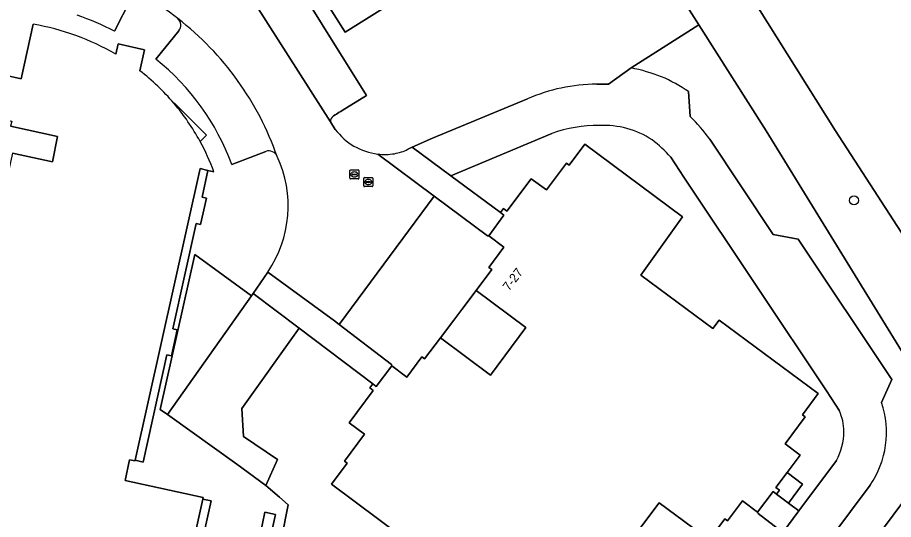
# Model space of a CAD drawing. Extents: x 159352 to 160617, y 385888 to 387323.
# Drawn here: x 159670.3 to 159767.7, y 386956.8 to 387012.6 of the extents above; entities that cross this region are included whole.
import ezdxf

# ---------------------------------------------------------------- set-up
doc = ezdxf.new("R2010")
doc.units = 0
for name, color, linetype in [('IMGEO_Boom', 7, 'Continuous'), ('IMGEO_Erf', 7, 'Continuous'), ('IMGEO_Groenvoorziening', 7, 'Continuous'), ('IMGEO_Pand', 7, 'Continuous'), ('IMGEO_Pand_nummerreeks', 7, 'Continuous'), ('IMGEO_Pand_overbouw', 7, 'Continuous'), ('IMGEO_Parkeervlak_open', 7, 'Continuous'), ('IMGEO_Rijbaan_lokaal_open', 7, 'Continuous'), ('IMGEO_Rioolput', 7, 'Continuous'), ('IMGEO_Voetpad_open', 7, 'Continuous')]:
    doc.layers.add(name, color=color, linetype=linetype)

msp = doc.modelspace()

# ---------------------------------------------------------------- linework, layer by layer
at = {"layer": 'IMGEO_Boom'}
msp.add_circle((159763.285, 386992.269), 0.489, dxfattribs=at)
at = {"layer": 'IMGEO_Erf'}
for points in [[(159734.666, 387005.197), (159735.993, 387005.193), (159738.495, 387007.015), (159746.025, 387011.795), (159709.69, 387069.028)], [(159685.321, 387033.263), (159685.91, 387033.584), (159689.36, 387035.582), (159709.076, 387003.952), (159706.356, 387002.261), (159706.2, 387002.164), (159706.042, 387002.066), (159705.882, 387001.967), (159705.719, 387001.866), (159705.585, 387001.784), (159705.387, 387001.657)], [(159713.678, 386997.948), (159714.166, 386998.169), (159716.393, 386999.181), (159726.96, 387003.558)], [(159705.057, 387001.019), (159705.601, 387000.162)]]:
    msp.add_lwpolyline(points, dxfattribs=at)
for points in [[(159699.375, 387022.644), (159696.935, 387026.528), (159694.495, 387030.411), (159692.055, 387034.295), (159692.953, 387034.859), (159691.49, 387037.184), (159690.618, 387036.622), (159682.851, 387048.989), (159695.3, 387056.801), (159703.913, 387043.026), (159699.706, 387040.369), (159700.277, 387039.459), (159702.713, 387035.574), (159705.149, 387031.689), (159707.586, 387027.803), (159710.023, 387023.917), (159712.46, 387020.031), (159714.893, 387016.151), (159706.695, 387010.993), (159704.255, 387014.877), (159701.815, 387018.76)], [(159721.26, 386982.239), (159719.679, 386980.132), (159718.789, 386978.946), (159717.301, 386976.963), (159722.861, 386972.824), (159726.786, 386978.138)], [(159747.165, 386954.508), (159741.61, 386958.619), (159737.66, 386953.348), (159743.233, 386949.213), (159744.723, 386951.219), (159745.607, 386952.411)]]:
    msp.add_lwpolyline(points, close=True, dxfattribs=at)
for centre, radius, start, end in [((159734.825, 386985.517), 19.681, 90.46161, 113.55318), ((159705.784, 387001.047), 0.728, 123.07926, 182.22098), ((159711.111, 387004.223), 6.845, 216.39198, 263.2965), ((159711.114, 387004.204), 6.826, 263.2528, 278.95888), ((159711.049, 387003.495), 6.139, 280.59117, 295.36018)]:
    msp.add_arc(centre, radius, start, end, dxfattribs=at)
at = {"layer": 'IMGEO_Groenvoorziening'}
for points in [[(159782.559, 387075.644), (159772.838, 387069.554), (159771.527, 387068.732), (159775.224, 387060.301), (159753.282, 387044.497), (159751.375, 387045.022), (159737.909, 387036.947), (159738.536, 387036.215), (159761.221, 387000), (159779.651, 386971.57), (159783.193, 386965.701), (159789.708, 386959.217), (159809.871, 387007.709), (159824.094, 387024.691)], [(159771.527, 387068.732), (159765.769, 387065.125), (159762.475, 387063.062), (159755.922, 387058.956), (159752.319, 387056.698), (159745.355, 387052.336), (159742.031, 387050.253), (159731.927, 387043.923), (159731.759, 387044.194), (159727.445, 387041.523), (159715.866, 387059.925), (159720.334, 387062.737), (159714.557, 387072.026), (159709.69, 387069.028), (159746.025, 387011.795), (159753.513, 387000), (159774.298, 386966.176), (159718.761, 386891.725)], [(159779.651, 386971.57), (159761.221, 387000), (159738.536, 387036.215), (159737.909, 387036.947), (159751.375, 387045.022), (159753.282, 387044.497), (159775.224, 387060.301)], [(159702.168, 386888.791), (159693.696, 386883.4), (159698.121, 386874.803), (159698.209, 386874.866), (159695.058, 386881.091), (159715.214, 386896.32), (159718.761, 386891.725), (159774.298, 386966.176), (159753.513, 387000), (159746.025, 387011.795), (159738.495, 387007.015)], [(159744.873, 387004.362), (159745.059, 387001.616)], [(159729.665, 386999.717), (159718.441, 386995.01), (159723.97, 386990.924), (159724.298, 386991.367), (159724.692, 386991.075), (159727.393, 386994.666), (159729.08, 386993.422), (159731.301, 386996.4), (159731.606, 386996.182), (159733.349, 386998.506), (159744.21, 386990.441), (159739.587, 386983.959), (159747.587, 386977.998), (159748.298, 386978.952), (159759.285, 386970.765), (159757.541, 386968.422), (159757.84, 386968.196), (159755.622, 386965.194), (159757.284, 386963.93), (159755.841, 386961.989), (159757.545, 386960.699), (159755.983, 386958.587), (159757.132, 386957.718), (159761.326, 386963.316)], [(159747.235, 386999.076), (159754.279, 386988.456), (159757.084, 386987.934), (159767.505, 386972.335), (159766.328, 386969.769)], [(159752.538, 386982.586), (159744.371, 386994.853), (159742.9, 386997.09)], [(159761.652, 386968.835), (159760.215, 386971.081), (159752.538, 386982.586)], [(159765.075, 386960.592), (159741.459, 386928.93), (159740.954, 386929.295), (159737.611, 386924.872), (159730.351, 386930.364), (159729.971, 386930.589), (159728.186, 386930.049)], [(159754.772, 386954.548), (159755.374, 386955.328), (159752.627, 386957.433), (159752.548, 386957.575), (159750.873, 386958.839), (159749.221, 386956.611), (159748.912, 386956.827), (159747.165, 386954.508), (159745.607, 386952.411), (159747.572, 386950.953), (159751.218, 386955.837)]]:
    msp.add_lwpolyline(points, dxfattribs=at)
for points in [[(159696.273, 386981.644), (159689.995, 386986.245), (159686.139, 386968.984), (159686.941, 386968.431)], [(159706.613, 386963.26), (159708.836, 386966.254), (159707.155, 386967.504), (159709.821, 386971.113), (159709.441, 386971.407), (159709.771, 386971.852), (159701.578, 386978.049), (159695.193, 386969.104), (159695.409, 386966.005), (159699.178, 386963.43), (159697.88, 386960.546), (159699.376, 386959.26), (159700.368, 386958.408), (159700.108, 386957.095), (159699.495, 386954.001), (159700.149, 386953.885), (159713.207, 386951.562), (159714.371, 386950.698), (159715.863, 386952.708), (159705.172, 386960.696), (159706.913, 386963.024)]]:
    msp.add_lwpolyline(points, close=True, dxfattribs=at)
for centre, radius, start, end in [((159733.548, 386983.855), 23.682, 69.39882, 77.94306), ((159735.174, 386990.416), 16.987, 55.18219, 66.74438), ((159728.964, 386985.626), 22.688, 36.35935, 44.81351), ((159734.981, 386984.157), 16.443, 90.07657, 108.86212), ((159735.441, 386990.814), 9.798, 56.63458, 92.82216), ((159731.851, 386987.174), 14.846, 41.9078, 52.78619), ((159756.704, 386966.409), 10.193, 325.20397, 19.2462), ((159756.938, 386966.618), 5.209, 359.23353, 25.19199), ((159755.446, 386966.53), 6.701, 331.33996, 0.15416)]:
    msp.add_arc(centre, radius, start, end, dxfattribs=at)
at = {"layer": 'IMGEO_Pand'}
msp.add_lwpolyline([(159714.893, 387016.151), (159712.46, 387020.031), (159704.255, 387014.877), (159706.695, 387010.993)], close=True, dxfattribs=at)
for points in [[(159672.011, 387011.866), (159670.673, 387005.807), (159668.699, 387006.242), (159667.64, 387001.485), (159669.619, 387001.063), (159669.493, 387000.507), (159674.714, 386999.365), (159674.159, 386996.567), (159669.713, 386997.504), (159663.149, 386967.848), (159663.108, 386967.627), (159666.405, 386966.919), (159665.918, 386964.714), (159664.864, 386964.948), (159664.816, 386964.731), (159660.508, 386945.353), (159660.473, 386945.195), (159669.194, 386943.261), (159668.094, 386941.033), (159659.889, 386904.234), (159659.015, 386904.427)], [(159683.867, 387006.692), (159684.398, 387009.032), (159681.453, 387009.684), (159681.205, 387008.526)], [(159737.66, 386953.348), (159741.61, 386958.619), (159747.165, 386954.508), (159748.912, 386956.827), (159749.221, 386956.611), (159750.873, 386958.839), (159752.548, 386957.575), (159754.277, 386959.867), (159754.667, 386959.583), (159754.995, 386960.031), (159754.594, 386960.311), (159755.841, 386961.989), (159757.284, 386963.93), (159755.622, 386965.194), (159757.84, 386968.196), (159757.541, 386968.422), (159759.285, 386970.765), (159748.298, 386978.952), (159747.587, 386977.998), (159739.587, 386983.959), (159744.21, 386990.441), (159733.349, 386998.506), (159731.606, 386996.182), (159731.301, 386996.4), (159729.08, 386993.422), (159727.393, 386994.666), (159724.692, 386991.075), (159724.298, 386991.367), (159723.97, 386990.924), (159724.358, 386990.62), (159722.664, 386988.309), (159724.335, 386987.057), (159722.66, 386984.79), (159723.016, 386984.591), (159721.26, 386982.239), (159726.786, 386978.138), (159722.861, 386972.824), (159717.301, 386976.963), (159715.536, 386974.619), (159715.234, 386974.839), (159713.57, 386972.601), (159711.893, 386973.863), (159710.158, 386971.565), (159709.771, 386971.852), (159709.441, 386971.407), (159709.821, 386971.113), (159707.155, 386967.504), (159708.836, 386966.254), (159706.613, 386963.26), (159706.913, 386963.024), (159705.172, 386960.696), (159715.863, 386952.708)], [(159690.066, 386955.354), (159690.883, 386959.026), (159690.912, 386959.201), (159682.217, 386961.095), (159682.731, 386963.401), (159683.333, 386963.273), (159683.354, 386963.367), (159690.561, 386995.796), (159691.435, 386995.604), (159692.099, 386995.459)], [(159697.891, 386952.492), (159698.952, 386957.324), (159697.77, 386957.572), (159696.98, 386953.804)]]:
    msp.add_lwpolyline(points, dxfattribs=at)
for centre, radius, start, end in [((159667.3, 386984.575), 27.695, 59.86303, 80.20679), ((159668.523, 386986.883), 25.056, 40.25628, 52.23815), ((159668.757, 386986.964), 24.825, 28.51596, 40.46339), ((159668.684, 386986.827), 24.955, 20.23551, 28.71154)]:
    msp.add_arc(centre, radius, start, end, dxfattribs=at)
at = {"layer": 'IMGEO_Pand_overbouw'}
msp.add_lwpolyline([(159690.571, 386998.816), (159691.291, 386999.531), (159687.699, 387003.126), (159687.645, 387003.075)], dxfattribs=at)
for points in [[(159683.354, 386963.367), (159684.244, 386963.137), (159686.882, 386975.068), (159687.38, 386974.96), (159688.022, 386977.871), (159687.539, 386977.986), (159690.123, 386989.698), (159690.622, 386989.589), (159691.275, 386992.504), (159690.783, 386992.619), (159691.435, 386995.604), (159690.561, 386995.796)], [(159690.883, 386959.026), (159690.066, 386955.354), (159690.974, 386955.156), (159691.784, 386958.827)]]:
    msp.add_lwpolyline(points, close=True, dxfattribs=at)
msp.add_arc((159668.757, 386986.964), 24.825, 28.51596, 40.46339, dxfattribs=at)
at = {"layer": 'IMGEO_Parkeervlak_open'}
for points in [[(159705.387, 387001.657), (159705.585, 387001.784), (159705.719, 387001.866), (159705.882, 387001.967), (159706.042, 387002.066), (159706.2, 387002.164), (159706.356, 387002.261), (159709.076, 387003.952), (159689.36, 387035.582)], [(159684.582, 387033.212), (159686.233, 387030.577), (159705.057, 387001.019)], [(159681.049, 387011.094), (159682.87, 387014.697)], [(159688.196, 387011.146), (159685.652, 387007.973)], [(159694.081, 386996.252), (159697.878, 386997.71)]]:
    msp.add_lwpolyline(points, dxfattribs=at)
for centre, radius, start, end in [((159666.73, 386983.237), 31.321, 62.79607, 71.06656), ((159687.439, 387011.757), 0.972, 321.10242, 48.70062), ((159667.868, 386986.275), 33.1, 19.16376, 52.36309), ((159668.922, 386987.051), 26.788, 20.08886, 51.35373), ((159705.784, 387001.047), 0.728, 123.07926, 182.22098), ((159698.218, 386996.789), 0.982, 21.01756, 110.23896)]:
    msp.add_arc(centre, radius, start, end, dxfattribs=at)
at = {"layer": 'IMGEO_Rijbaan_lokaal_open'}
for points in [[(159705.601, 387000.162), (159705.057, 387001.019), (159686.233, 387030.577), (159684.582, 387033.212), (159683.37, 387035.855), (159680.052, 387045.789)], [(159738.495, 387007.015), (159735.993, 387005.193), (159734.666, 387005.197)], [(159745.059, 387001.616), (159744.873, 387004.362)], [(159726.96, 387003.558), (159716.393, 386999.181), (159714.166, 386998.169), (159718.441, 386995.01), (159729.665, 386999.717)], [(159766.328, 386969.769), (159767.505, 386972.335), (159757.084, 386987.934), (159754.279, 386988.456), (159747.235, 386999.076)], [(159716.598, 386992.727), (159710.312, 386997.425)], [(159742.9, 386997.09), (159744.371, 386994.853), (159752.538, 386982.586), (159760.215, 386971.081), (159761.652, 386968.835)], [(159698.095, 386984.289), (159705.501, 386978.849), (159706.014, 386978.459), (159716.598, 386992.727)], [(159761.326, 386963.316), (159757.132, 386957.718), (159755.374, 386955.328), (159754.772, 386954.548)], [(159733.45, 386934.549), (159731.076, 386931.343), (159730.351, 386930.364), (159737.611, 386924.872), (159740.954, 386929.295), (159741.459, 386928.93), (159765.075, 386960.592)]]:
    msp.add_lwpolyline(points, dxfattribs=at)
msp.add_lwpolyline([(159701.578, 386978.049), (159696.462, 386981.918), (159696.273, 386981.644), (159686.941, 386968.431), (159694.643, 386962.928), (159697.88, 386960.546), (159699.178, 386963.43), (159695.409, 386966.005), (159695.193, 386969.104)], close=True, dxfattribs=at)
for centre, radius, start, end in [((159674.159, 386995.737), 21.781, 50.269, 62.52177), ((159667.868, 386986.275), 33.1, 19.16376, 52.36309), ((159733.548, 386983.855), 23.682, 69.39882, 77.94306), ((159734.825, 386985.517), 19.681, 90.46161, 113.55318), ((159735.174, 386990.416), 16.987, 55.18219, 66.74438), ((159728.964, 386985.626), 22.688, 36.35935, 44.81351), ((159734.981, 386984.157), 16.443, 90.07657, 108.86212), ((159735.441, 386990.814), 9.798, 56.63458, 92.82216), ((159711.111, 387004.223), 6.845, 216.39198, 263.2965), ((159731.851, 386987.174), 14.846, 41.9078, 52.78619), ((159687.304, 386991.629), 13.051, 325.77608, 24.98004), ((159756.704, 386966.409), 10.193, 325.20397, 19.2462), ((159756.938, 386966.618), 5.209, 359.23353, 25.19199), ((159755.446, 386966.53), 6.701, 331.33996, 0.15416)]:
    msp.add_arc(centre, radius, start, end, dxfattribs=at)
at = {"layer": 'IMGEO_Rioolput'}
for p, q in [((159707.232, 386994.724), (159707.232, 386995.576)), ((159707.307, 386995.65), (159708.159, 386995.65)), ((159707.72, 386995.43), (159707.745, 386995.43)), ((159708.233, 386995.576), (159708.233, 386994.724)), ((159708.159, 386994.65), (159707.307, 386994.65)), ((159707.491, 386995.144), (159707.491, 386995.156)), ((159707.929, 386995.107), (159707.531, 386995.107)), ((159707.534, 386995.193), (159707.932, 386995.193)), ((159707.743, 386994.87), (159707.718, 386994.87)), ((159707.975, 386995.156), (159707.975, 386995.144)), ((159708.768, 386993.879), (159708.768, 386994.731)), ((159708.843, 386994.805), (159709.695, 386994.805)), ((159709.256, 386994.585), (159709.281, 386994.585)), ((159709.769, 386994.731), (159709.769, 386993.879)), ((159709.695, 386993.805), (159708.843, 386993.805)), ((159709.027, 386994.299), (159709.027, 386994.311)), ((159709.465, 386994.262), (159709.067, 386994.262)), ((159709.07, 386994.348), (159709.468, 386994.348)), ((159709.279, 386994.025), (159709.254, 386994.025)), ((159709.511, 386994.311), (159709.511, 386994.299))]:
    msp.add_line(p, q, dxfattribs=at)
for points in [[(159707.232, 386994.724), (159707.232, 386995.576)], [(159707.307, 386995.65), (159708.159, 386995.65)], [(159708.233, 386995.576), (159708.233, 386994.724)], [(159708.159, 386994.65), (159707.307, 386994.65)], [(159708.768, 386993.879), (159708.768, 386994.731)], [(159708.843, 386994.805), (159709.695, 386994.805)], [(159709.769, 386994.731), (159709.769, 386993.879)], [(159709.695, 386993.805), (159708.843, 386993.805)]]:
    msp.add_lwpolyline(points, dxfattribs=at)
for centre, radius, start, end in [((159707.309, 386995.574), 0.0765, 91.55205, 178.44795), ((159707.309, 386995.574), 0.0765, 91.55205, 178.44795), ((159708.157, 386995.574), 0.0765, 1.55205, 88.44795), ((159708.157, 386995.574), 0.0765, 1.55205, 88.44795), ((159707.309, 386994.726), 0.0765, 181.55205, 268.44795), ((159707.309, 386994.726), 0.0765, 181.55205, 268.44795), ((159707.531, 386995.153), 0.0403, 85.87752, 175.75265), ((159707.528, 386995.143), 0.0366, 178.93798, 274.71019), ((159707.932, 386995.15), 0.043, 264.86636, 352.45326), ((159707.936, 386995.155), 0.0386, 1.73085, 96.63898), ((159708.157, 386994.726), 0.0765, 271.55205, 358.44795), ((159708.157, 386994.726), 0.0765, 271.55205, 358.44795), ((159708.845, 386994.729), 0.0765, 91.55205, 178.44795), ((159708.845, 386994.729), 0.0765, 91.55205, 178.44795), ((159709.693, 386994.729), 0.0765, 1.55205, 88.44795), ((159709.693, 386994.729), 0.0765, 1.55205, 88.44795), ((159708.845, 386993.881), 0.0765, 181.55205, 268.44795), ((159708.845, 386993.881), 0.0765, 181.55205, 268.44795), ((159709.067, 386994.308), 0.0403, 85.87752, 175.75265), ((159709.064, 386994.298), 0.0366, 178.93798, 274.71019), ((159709.468, 386994.305), 0.043, 264.86636, 352.45326), ((159709.472, 386994.31), 0.0386, 1.73085, 96.63898), ((159709.693, 386993.881), 0.0765, 271.55205, 358.44795), ((159709.693, 386993.881), 0.0765, 271.55205, 358.44795)]:
    msp.add_arc(centre, radius, start, end, dxfattribs=at)
for centre, major_axis, ratio, start_param, end_param in [((159707.719, 386995.15), (-0.387, 0.002), 0.722429, 4.712389, 7.853982), ((159707.744, 386995.15), (-0.39, 0.002), 0.717154, 1.570796, 4.712389), ((159709.255, 386994.305), (-0.387, 0.002), 0.722429, 4.712389, 7.853982), ((159709.28, 386994.305), (-0.39, 0.002), 0.717154, 1.570796, 4.712389)]:
    msp.add_ellipse(centre, major_axis=major_axis, ratio=ratio, start_param=start_param, end_param=end_param, dxfattribs=at)
at = {"layer": 'IMGEO_Voetpad_open'}
for points in [[(159682.87, 387014.697), (159681.049, 387011.094)], [(159668.699, 387006.242), (159670.673, 387005.807), (159672.011, 387011.866)], [(159685.652, 387007.973), (159688.196, 387011.146)], [(159681.205, 387008.526), (159681.453, 387009.684), (159684.398, 387009.032), (159683.867, 387006.692)], [(159669.713, 386997.504), (159674.159, 386996.567), (159674.714, 386999.365), (159669.493, 387000.507)], [(159697.878, 386997.71), (159694.081, 386996.252)], [(159710.312, 386997.425), (159716.598, 386992.727), (159722.511, 386988.308), (159722.664, 386988.309), (159724.358, 386990.62), (159723.97, 386990.924), (159718.441, 386995.01)], [(159718.441, 386995.01), (159714.166, 386998.169), (159713.678, 386997.948)], [(159692.099, 386995.459), (159691.435, 386995.604), (159690.783, 386992.619), (159691.275, 386992.504), (159690.622, 386989.589), (159690.123, 386989.698), (159687.539, 386977.986), (159688.022, 386977.871), (159687.38, 386974.96), (159686.882, 386975.068), (159684.244, 386963.137), (159683.354, 386963.367), (159683.333, 386963.273), (159682.731, 386963.401), (159682.217, 386961.095), (159690.912, 386959.201), (159690.883, 386959.026), (159691.784, 386958.827), (159690.974, 386955.156)], [(159699.495, 386954.001), (159700.108, 386957.095), (159700.368, 386958.408), (159699.376, 386959.26), (159697.88, 386960.546), (159694.643, 386962.928), (159686.941, 386968.431), (159686.139, 386968.984), (159689.995, 386986.245), (159696.273, 386981.644), (159696.462, 386981.918), (159698.095, 386984.289)], [(159696.98, 386953.804), (159697.77, 386957.572), (159698.952, 386957.324), (159697.891, 386952.492)]]:
    msp.add_lwpolyline(points, dxfattribs=at)
for points in [[(159684.244, 386963.137), (159686.882, 386975.068), (159687.38, 386974.96), (159688.022, 386977.871), (159687.539, 386977.986), (159690.123, 386989.698), (159690.622, 386989.589), (159691.275, 386992.504), (159690.783, 386992.619), (159691.435, 386995.604), (159690.561, 386995.796), (159683.354, 386963.367)], [(159721.26, 386982.239), (159723.016, 386984.591), (159722.66, 386984.79), (159724.335, 386987.057), (159722.664, 386988.309), (159722.511, 386988.308), (159716.598, 386992.727), (159706.014, 386978.459), (159711.848, 386974.019), (159711.893, 386973.863), (159713.57, 386972.601), (159715.234, 386974.839), (159715.536, 386974.619), (159717.301, 386976.963), (159718.789, 386978.946), (159719.679, 386980.132)], [(159706.014, 386978.459), (159705.501, 386978.849), (159698.095, 386984.289), (159696.462, 386981.918), (159701.578, 386978.049), (159709.771, 386971.852), (159710.158, 386971.565), (159711.893, 386973.863), (159711.848, 386974.019)], [(159757.545, 386960.699), (159755.841, 386961.989), (159754.594, 386960.311), (159754.995, 386960.031), (159754.667, 386959.583), (159755.983, 386958.587)], [(159757.132, 386957.718), (159755.983, 386958.587), (159754.667, 386959.583), (159754.277, 386959.867), (159752.548, 386957.575), (159752.627, 386957.433), (159755.374, 386955.328)], [(159690.883, 386959.026), (159690.066, 386955.354), (159690.974, 386955.156), (159691.784, 386958.827)]]:
    msp.add_lwpolyline(points, close=True, dxfattribs=at)
for centre, radius, start, end in [((159674.159, 386995.737), 21.781, 50.269, 62.52177), ((159666.73, 386983.237), 31.321, 62.79607, 71.06656), ((159687.439, 387011.757), 0.972, 321.10242, 48.70062), ((159667.3, 386984.575), 27.695, 59.86303, 80.20679), ((159668.922, 386987.051), 26.788, 20.08886, 51.35373), ((159668.523, 386986.883), 25.056, 40.25628, 52.23815), ((159668.757, 386986.964), 24.825, 28.51596, 40.46339), ((159668.684, 386986.827), 24.955, 20.23551, 28.71154), ((159698.218, 386996.789), 0.982, 21.01756, 110.23896), ((159711.114, 387004.204), 6.826, 263.2528, 278.95888), ((159711.049, 387003.495), 6.139, 280.59117, 295.36018), ((159687.304, 386991.629), 13.051, 325.77608, 24.98004)]:
    msp.add_arc(centre, radius, start, end, dxfattribs=at)

# ---------------------------------------------------------------- texts
at = {"layer": 'IMGEO_Pand_nummerreeks'}
msp.add_text('7-27', height=1, rotation=52.62044, dxfattribs=at).set_placement((159724.92, 386982.113))

doc.saveas('drawing.dxf')
